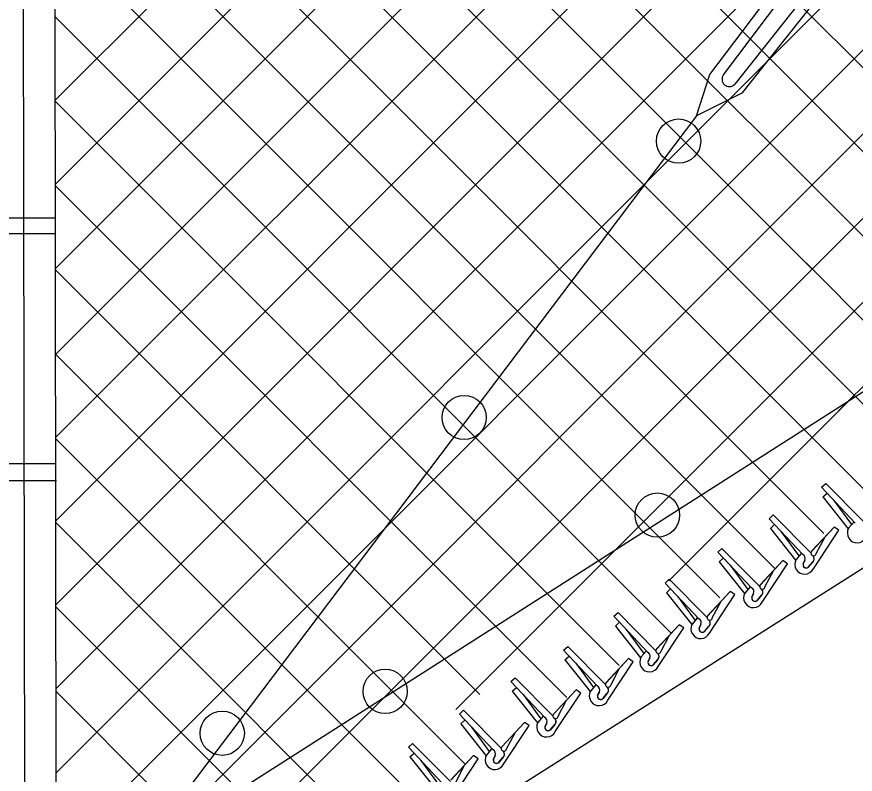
# Model space of a CAD drawing. Extents: x 0 to 2.85, y -0.1 to 1.83.
# Drawn here: x 1.4984 to 1.5787, y 1.3094 to 1.3819 of the extents above; entities that cross this region are included whole.
import ezdxf

# ---------------------------------------------------------------- set-up
doc = ezdxf.new("R2010")
doc.units = 0
for name, color, linetype in [('sb_Chainlink Fence', 7, 'Continuous'), ('sb_Earth', 7, 'Continuous'), ('sb_Existing Structural Steel', 7, 'Continuous')]:
    doc.layers.add(name, color=color, linetype=linetype)

msp = doc.modelspace()

# ---------------------------------------------------------------- linework, layer by layer
at = {"layer": 'sb_Chainlink Fence'}
for p, q in [((1.5021511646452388, 1.309499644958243), (1.778992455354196, 1.5863409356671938)), ((1.5021407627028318, 1.317550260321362), (1.7549012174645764, 1.570310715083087)), ((1.5021303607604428, 1.3256008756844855), (1.7350882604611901, 1.5585587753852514)), ((1.5021199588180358, 1.3336514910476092), (1.7128050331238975, 1.5443365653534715)), ((1.50211107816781, 1.3416042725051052), (1.6952105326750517, 1.5347037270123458)), ((1.5021034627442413, 1.3495583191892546), (1.6714217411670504, 1.518876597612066)), ((1.5020887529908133, 1.3578033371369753), (1.6428690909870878, 1.498583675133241)), ((1.502078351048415, 1.365853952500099), (1.6202965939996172, 1.4840721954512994)), ((1.5021615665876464, 1.3014490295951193), (1.668932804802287, 1.4682202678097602)), ((1.5020679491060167, 1.3739045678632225), (1.5954548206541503, 1.4672914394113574)), ((1.5021719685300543, 1.2933984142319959), (1.6690042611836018, 1.4602307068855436)), ((1.518645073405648, 1.3018105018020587), (1.6690757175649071, 1.4522411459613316)), ((1.5731104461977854, 1.348214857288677), (1.6691471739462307, 1.444251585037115)), ((1.5272943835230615, 1.4211440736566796), (1.6008882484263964, 1.3475502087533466)), ((1.535690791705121, 1.420760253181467), (1.6056001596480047, 1.350901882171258)), ((1.5257051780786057, 1.414585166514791), (1.591700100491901, 1.34867669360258)), ((1.5209081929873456, 1.411459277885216), (1.574563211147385, 1.3577629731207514)), ((1.516129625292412, 1.4081765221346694), (1.5855392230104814, 1.3387137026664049)), ((1.5112236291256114, 1.4049893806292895), (1.5811896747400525, 1.3350036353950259)), ((1.5064370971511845, 1.4017190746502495), (1.575720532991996, 1.332411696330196)), ((1.5020367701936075, 1.3980355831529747), (1.571030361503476, 1.3290419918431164)), ((1.5020471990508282, 1.3899641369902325), (1.565755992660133, 1.3262553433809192)), ((1.5020576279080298, 1.3818926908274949), (1.5611039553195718, 1.3228463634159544)), ((1.5771114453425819, 1.344154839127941), (1.6109328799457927, 1.3779762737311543)), ((1.5020680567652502, 1.3738212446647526), (1.556101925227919, 1.3197873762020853)), ((1.5020784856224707, 1.365749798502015), (1.5511000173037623, 1.3167282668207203)), ((1.5739986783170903, 1.3583279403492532), (1.590541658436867, 1.3417722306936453)), ((1.5020889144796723, 1.3576783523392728), (1.54275491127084, 1.3170123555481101)), ((1.502099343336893, 1.3496069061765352), (1.5413933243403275, 1.310312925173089)), ((1.540462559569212, 1.315566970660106), (1.5745449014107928, 1.3496493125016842)), ((1.560862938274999, 1.3279063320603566), (1.5786319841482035, 1.3456753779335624)), ((1.5021097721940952, 1.341535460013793), (1.5362360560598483, 1.307409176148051)), ((1.575490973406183, 1.336846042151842), (1.5758871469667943, 1.3372042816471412)), ((1.5787127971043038, 1.333416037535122), (1.575490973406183, 1.336846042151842)), ((1.5795106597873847, 1.3335577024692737), (1.5758871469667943, 1.3372042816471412)), ((1.5756243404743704, 1.3359199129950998), (1.5760205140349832, 1.336278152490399)), ((1.5756243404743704, 1.3359199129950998), (1.5780339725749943, 1.332882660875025)), ((1.5766630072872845, 1.335586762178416), (1.5783576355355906, 1.3332750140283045)), ((1.5704579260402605, 1.3338435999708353), (1.570854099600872, 1.3342018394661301)), ((1.5744776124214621, 1.3305552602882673), (1.570854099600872, 1.3342018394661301)), ((1.502120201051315, 1.3334640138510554), (1.531778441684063, 1.3038057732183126)), ((1.5736797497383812, 1.330413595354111), (1.5704579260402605, 1.3338435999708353)), ((1.5785711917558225, 1.333502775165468), (1.5780794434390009, 1.3329239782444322)), ((1.5785777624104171, 1.3335117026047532), (1.5780819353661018, 1.332926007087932)), ((1.5705912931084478, 1.3329174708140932), (1.5709874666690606, 1.3332757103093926)), ((1.5705912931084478, 1.3329174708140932), (1.573000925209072, 1.3298802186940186)), ((1.571629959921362, 1.3325843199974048), (1.5733245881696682, 1.3302725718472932)), ((1.576694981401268, 1.3330398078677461), (1.574522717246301, 1.3307047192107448)), ((1.576694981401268, 1.3330398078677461), (1.574536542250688, 1.330718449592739)), ((1.5747002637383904, 1.3290483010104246), (1.5771406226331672, 1.3327346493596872)), ((1.5771406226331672, 1.3327346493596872), (1.576694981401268, 1.3330398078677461)), ((1.5780454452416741, 1.3328579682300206), (1.5780143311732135, 1.3327851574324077)), ((1.5780819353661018, 1.332926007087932), (1.5780454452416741, 1.3328579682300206)), ((1.574979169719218, 1.3305035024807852), (1.5757924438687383, 1.332054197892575)), ((1.5655471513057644, 1.3306440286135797), (1.5659433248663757, 1.3310022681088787)), ((1.5695668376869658, 1.327355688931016), (1.5659433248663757, 1.3310022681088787)), ((1.568768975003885, 1.3272140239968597), (1.5655471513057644, 1.3306440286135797)), ((1.5735381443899, 1.3305003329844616), (1.5730463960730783, 1.3299215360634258)), ((1.5735447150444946, 1.3305092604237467), (1.5730488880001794, 1.3299235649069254)), ((1.5656805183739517, 1.329717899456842), (1.5660766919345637, 1.3300761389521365)), ((1.5656805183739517, 1.329717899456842), (1.568090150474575, 1.3266806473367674)), ((1.5667191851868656, 1.3293847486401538), (1.568413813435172, 1.327073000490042)), ((1.5717842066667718, 1.3298402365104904), (1.569611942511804, 1.3275051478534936)), ((1.5717842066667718, 1.3298402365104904), (1.5696257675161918, 1.3275188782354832)), ((1.5697894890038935, 1.3258487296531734), (1.572229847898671, 1.329535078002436)), ((1.572229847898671, 1.329535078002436), (1.5717842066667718, 1.3298402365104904)), ((1.5730123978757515, 1.3298555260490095), (1.572981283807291, 1.3297827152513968)), ((1.5730488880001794, 1.3299235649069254), (1.5730123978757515, 1.3298555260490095)), ((1.5737270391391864, 1.329519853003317), (1.5738909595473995, 1.3298739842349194)), ((1.5738903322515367, 1.329861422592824), (1.573727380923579, 1.3295278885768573)), ((1.5746533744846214, 1.329717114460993), (1.5742076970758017, 1.3291905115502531)), ((1.5742488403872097, 1.3292337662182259), (1.5746533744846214, 1.329717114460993)), ((1.570068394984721, 1.327303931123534), (1.570881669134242, 1.3288546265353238)), ((1.5605022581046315, 1.3276779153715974), (1.5608984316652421, 1.3280361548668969)), ((1.5645219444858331, 1.324389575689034), (1.5608984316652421, 1.3280361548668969)), ((1.5637240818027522, 1.3242479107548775), (1.5605022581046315, 1.3276779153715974)), ((1.5606356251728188, 1.3267517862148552), (1.561031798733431, 1.3271100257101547)), ((1.5686273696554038, 1.3273007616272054), (1.568135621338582, 1.3267219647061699)), ((1.5686339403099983, 1.3273096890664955), (1.568138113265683, 1.3267239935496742)), ((1.5606356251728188, 1.3267517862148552), (1.5630452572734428, 1.3237145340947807)), ((1.561674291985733, 1.3264186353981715), (1.563368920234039, 1.3241068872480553)), ((1.566739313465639, 1.3268741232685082), (1.5645670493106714, 1.324539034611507)), ((1.566739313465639, 1.3268741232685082), (1.564580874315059, 1.324552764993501)), ((1.5647445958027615, 1.3228826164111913), (1.5671849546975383, 1.326568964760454)), ((1.5671849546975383, 1.326568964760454), (1.566739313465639, 1.3268741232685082)), ((1.5681016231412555, 1.326655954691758), (1.5680705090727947, 1.3265831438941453)), ((1.568138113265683, 1.3267239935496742), (1.5681016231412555, 1.326655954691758)), ((1.5688162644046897, 1.3263202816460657), (1.5689801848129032, 1.3266744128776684)), ((1.5689795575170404, 1.326661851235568), (1.568816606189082, 1.326328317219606)), ((1.5697425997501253, 1.3265175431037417), (1.5692969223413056, 1.325990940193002)), ((1.5693380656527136, 1.3260341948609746), (1.5697425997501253, 1.3265175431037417)), ((1.5021306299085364, 1.325392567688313), (1.5266596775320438, 1.3008635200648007)), ((1.565023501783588, 1.324337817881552), (1.565836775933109, 1.3258885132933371)), ((1.5555984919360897, 1.324493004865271), (1.555994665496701, 1.3248512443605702)), ((1.559618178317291, 1.3212046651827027), (1.555994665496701, 1.3248512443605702)), ((1.5588203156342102, 1.3210630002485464), (1.5555984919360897, 1.324493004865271)), ((1.555731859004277, 1.3235668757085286), (1.5561280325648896, 1.323925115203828)), ((1.5630932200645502, 1.3237578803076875), (1.5630567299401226, 1.3236898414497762)), ((1.563582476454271, 1.3243346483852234), (1.5630907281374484, 1.3237558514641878)), ((1.5635890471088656, 1.3243435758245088), (1.5630932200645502, 1.3237578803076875)), ((1.5637713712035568, 1.3233541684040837), (1.5639352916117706, 1.3237082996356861)), ((1.555731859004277, 1.3235668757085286), (1.558141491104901, 1.320529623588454)), ((1.5567705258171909, 1.3232337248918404), (1.5584651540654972, 1.3209219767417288)), ((1.561835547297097, 1.3236892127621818), (1.5596632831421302, 1.3213541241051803)), ((1.561835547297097, 1.3236892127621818), (1.559677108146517, 1.3213678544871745)), ((1.5598408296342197, 1.31969770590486), (1.5622811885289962, 1.3233840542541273)), ((1.5622811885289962, 1.3233840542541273), (1.561835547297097, 1.3236892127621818)), ((1.5630567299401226, 1.3236898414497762), (1.5630256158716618, 1.3236170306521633)), ((1.5639346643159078, 1.3236957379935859), (1.5637717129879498, 1.323362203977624)), ((1.5646977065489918, 1.3235514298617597), (1.5642520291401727, 1.3230248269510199)), ((1.5642931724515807, 1.323068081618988), (1.5646977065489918, 1.3235514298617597)), ((1.5601197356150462, 1.3211529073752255), (1.5609330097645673, 1.3227036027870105)), ((1.5507695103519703, 1.3212563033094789), (1.5511656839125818, 1.321614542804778)), ((1.5547891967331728, 1.3179679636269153), (1.5511656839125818, 1.321614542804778)), ((1.553991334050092, 1.317826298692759), (1.5507695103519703, 1.3212563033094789)), ((1.5509028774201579, 1.3203301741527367), (1.5512990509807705, 1.320688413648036)), ((1.5581529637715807, 1.3205049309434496), (1.55812184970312, 1.3204321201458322)), ((1.5581894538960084, 1.3205729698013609), (1.5581529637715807, 1.3205049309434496)), ((1.5586787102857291, 1.321149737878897), (1.5581869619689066, 1.3205709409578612)), ((1.5586852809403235, 1.3211586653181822), (1.5581894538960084, 1.3205729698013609)), ((1.5588676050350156, 1.3201692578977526), (1.5590315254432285, 1.3205233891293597)), ((1.5590308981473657, 1.3205108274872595), (1.558867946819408, 1.3201772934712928)), ((1.5509028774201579, 1.3203301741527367), (1.5533125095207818, 1.317292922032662)), ((1.5519415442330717, 1.319997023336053), (1.553636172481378, 1.3176852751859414)), ((1.557006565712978, 1.3204525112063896), (1.5548343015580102, 1.3181174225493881)), ((1.557006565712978, 1.3204525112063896), (1.554848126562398, 1.3181311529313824)), ((1.5550118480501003, 1.3164610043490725), (1.557452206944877, 1.3201473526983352)), ((1.557452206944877, 1.3201473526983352), (1.557006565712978, 1.3204525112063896)), ((1.5597939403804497, 1.320366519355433), (1.5593482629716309, 1.3198399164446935)), ((1.559389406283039, 1.3198831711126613), (1.5597939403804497, 1.320366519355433)), ((1.555290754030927, 1.3179162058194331), (1.5561040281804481, 1.319466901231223)), ((1.5457293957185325, 1.3182591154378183), (1.546125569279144, 1.3186173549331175)), ((1.5489512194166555, 1.3148291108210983), (1.5457293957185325, 1.3182591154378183)), ((1.5497490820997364, 1.314970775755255), (1.546125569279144, 1.3186173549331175)), ((1.502141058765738, 1.3173211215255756), (1.5215409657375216, 1.2979212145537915)), ((1.5458627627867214, 1.317332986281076), (1.5462589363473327, 1.3176912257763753)), ((1.5458627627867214, 1.317332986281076), (1.5482723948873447, 1.3142957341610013)), ((1.5519664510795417, 1.317455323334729), (1.549794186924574, 1.3151202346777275)), ((1.5519664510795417, 1.317455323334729), (1.5498080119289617, 1.3151339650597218)), ((1.5524120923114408, 1.3171501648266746), (1.5519664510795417, 1.317455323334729)), ((1.5533604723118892, 1.3173362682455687), (1.5533239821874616, 1.3172682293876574)), ((1.5538497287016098, 1.3179130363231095), (1.5533579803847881, 1.317334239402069)), ((1.553856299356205, 1.31792196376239), (1.5533604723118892, 1.3173362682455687)), ((1.5540386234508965, 1.3169325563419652), (1.5542025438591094, 1.3172866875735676)), ((1.5469014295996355, 1.3169998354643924), (1.5485960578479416, 1.3146880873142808)), ((1.549971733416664, 1.3134638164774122), (1.5524120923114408, 1.3171501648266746)), ((1.5533239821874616, 1.3172682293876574), (1.5532928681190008, 1.3171954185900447)), ((1.5542019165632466, 1.3172741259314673), (1.5540389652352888, 1.3169405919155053)), ((1.5549649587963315, 1.317129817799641), (1.5545192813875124, 1.316603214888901)), ((1.5545604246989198, 1.3166464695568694), (1.5549649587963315, 1.317129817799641)), ((1.5502506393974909, 1.3149190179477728), (1.5510639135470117, 1.316469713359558)), ((1.5407912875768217, 1.315134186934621), (1.5411874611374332, 1.3154924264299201)), ((1.5440131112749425, 1.311704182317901), (1.5407912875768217, 1.315134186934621)), ((1.544810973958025, 1.3118458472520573), (1.5411874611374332, 1.3154924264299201)), ((1.5488096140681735, 1.314915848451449), (1.5483178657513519, 1.3143370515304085)), ((1.5488161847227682, 1.3149247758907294), (1.5483203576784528, 1.3143390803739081)), ((1.5409246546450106, 1.3142080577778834), (1.5413208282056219, 1.314566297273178)), ((1.5409246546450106, 1.3142080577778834), (1.5433342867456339, 1.3111708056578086)), ((1.5470283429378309, 1.3143303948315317), (1.5448560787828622, 1.3119953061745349)), ((1.5470283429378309, 1.3143303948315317), (1.5448699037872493, 1.3120090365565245)), ((1.54747398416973, 1.3140252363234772), (1.5470283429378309, 1.3143303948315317)), ((1.5482838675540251, 1.3142710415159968), (1.5482527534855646, 1.3141982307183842)), ((1.5483203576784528, 1.3143390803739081), (1.5482838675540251, 1.3142710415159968)), ((1.5489985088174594, 1.3139353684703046), (1.5491624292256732, 1.314289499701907)), ((1.5491618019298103, 1.3142769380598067), (1.5489988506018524, 1.313943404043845)), ((1.549924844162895, 1.3141326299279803), (1.5494791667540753, 1.3136060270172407)), ((1.5495203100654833, 1.3136492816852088), (1.549924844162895, 1.3141326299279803)), ((1.5419633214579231, 1.313874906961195), (1.5436579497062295, 1.3115631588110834)), ((1.5450336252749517, 1.3103388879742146), (1.54747398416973, 1.3140252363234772)), ((1.5453125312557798, 1.3117940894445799), (1.5461258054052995, 1.313344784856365)), ((1.5359183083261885, 1.3119610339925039), (1.536314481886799, 1.3123192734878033)), ((1.5391401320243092, 1.308531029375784), (1.5359183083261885, 1.3119610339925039)), ((1.5399379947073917, 1.3086726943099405), (1.536314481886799, 1.3123192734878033)), ((1.5438715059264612, 1.3117909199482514), (1.5433797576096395, 1.3112121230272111)), ((1.5438780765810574, 1.3117998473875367), (1.543382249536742, 1.3112141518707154)), ((1.5360516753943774, 1.3110349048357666), (1.5364478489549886, 1.3113931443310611)), ((1.5360516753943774, 1.3110349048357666), (1.5384613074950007, 1.3079976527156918)), ((1.542155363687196, 1.3111572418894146), (1.5399830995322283, 1.3088221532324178)), ((1.542155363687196, 1.3111572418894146), (1.539996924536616, 1.3088358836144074)), ((1.5426010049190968, 1.3108520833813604), (1.542155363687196, 1.3111572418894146)), ((1.543345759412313, 1.3111461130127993), (1.5433146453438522, 1.3110733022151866)), ((1.543382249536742, 1.3112141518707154), (1.543345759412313, 1.3111461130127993)), ((1.544060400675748, 1.3108104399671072), (1.5442243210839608, 1.3111645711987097)), ((1.5442236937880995, 1.311152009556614), (1.5440607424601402, 1.3108184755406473)), ((1.5449867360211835, 1.311007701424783), (1.544541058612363, 1.3104810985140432)), ((1.5445822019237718, 1.310524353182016), (1.5449867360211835, 1.311007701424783)), ((1.53709034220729, 1.310701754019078), (1.5387849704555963, 1.3083900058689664)), ((1.5401606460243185, 1.3071657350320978), (1.5426010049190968, 1.3108520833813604)), ((1.5404395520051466, 1.3086209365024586), (1.5412528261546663, 1.3101716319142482))]:
    msp.add_line(p, q, dxfattribs=at)
for centre, radius, start, end in [((1.5788952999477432, 1.3324663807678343), 0.0009354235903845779, 150.71281129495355, 333.6194641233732), ((1.5735033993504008, 1.3300337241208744), 0.0004188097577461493, 336.42296563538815, 65.09751420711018), ((1.5747272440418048, 1.330547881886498), 0.0002558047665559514, 138.96114269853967, 350.00923971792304), ((1.574383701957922, 1.3300002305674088), 0.00039099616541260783, 313.60686611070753, 52.174038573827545), ((1.5743942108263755, 1.330000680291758), 0.00038439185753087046, 320.1413408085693, 52.94493342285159), ((1.5738622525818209, 1.329463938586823), 0.0009354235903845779, 150.71281129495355, 333.6194641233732), ((1.574015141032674, 1.3294269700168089), 0.0003049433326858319, 160.6740382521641, 309.1570792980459), ((1.5740162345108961, 1.329428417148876), 0.0003033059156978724, 162.454436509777, 320.07648952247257), ((1.5685926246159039, 1.3268341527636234), 0.0004188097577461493, 336.42296563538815, 65.09751420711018), ((1.5698164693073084, 1.3273483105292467), 0.0002558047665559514, 138.96114269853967, 350.00923971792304), ((1.5694729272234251, 1.3268006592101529), 0.00039099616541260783, 313.60686611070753, 52.174038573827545), ((1.5694834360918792, 1.326801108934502), 0.00038439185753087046, 320.1413408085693, 52.94493342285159), ((1.568951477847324, 1.326264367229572), 0.0009354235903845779, 150.71281129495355, 333.6194641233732), ((1.5691043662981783, 1.326227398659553), 0.0003049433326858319, 160.6740382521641, 309.1570792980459), ((1.5691054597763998, 1.3262288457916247), 0.0003033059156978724, 162.454436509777, 320.07648952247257), ((1.5647715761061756, 1.32438219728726), 0.0002558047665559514, 138.96114269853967, 350.00923971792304), ((1.563906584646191, 1.3232982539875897), 0.0009354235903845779, 150.71281129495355, 333.6194641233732), ((1.5635477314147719, 1.3238680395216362), 0.0004188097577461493, 336.42296563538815, 65.09751420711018), ((1.5644280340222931, 1.3238345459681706), 0.00039099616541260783, 313.60686611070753, 52.174038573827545), ((1.5644385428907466, 1.32383499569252), 0.00038439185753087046, 320.1413408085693, 52.94493342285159), ((1.5640594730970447, 1.3232612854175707), 0.0003049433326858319, 160.6740382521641, 309.1570792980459), ((1.564060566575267, 1.3232627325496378), 0.0003033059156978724, 162.454436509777, 320.07648952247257), ((1.5598678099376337, 1.3211972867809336), 0.0002558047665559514, 138.96114269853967, 350.00923971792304), ((1.5590028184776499, 1.3201133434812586), 0.0009354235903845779, 150.71281129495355, 333.6194641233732), ((1.5586439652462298, 1.32068312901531), 0.0004188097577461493, 336.42296563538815, 65.09751420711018), ((1.5595242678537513, 1.3206496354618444), 0.00039099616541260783, 313.60686611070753, 52.174038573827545), ((1.5595347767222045, 1.3206500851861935), 0.00038439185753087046, 320.1413408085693, 52.94493342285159), ((1.559155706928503, 1.3200763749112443), 0.0003049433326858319, 160.6740382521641, 309.1570792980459), ((1.559156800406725, 1.3200778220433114), 0.0003033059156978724, 162.454436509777, 320.07648952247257), ((1.5550388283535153, 1.3179605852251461), 0.0002558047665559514, 138.96114269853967, 350.00923971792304), ((1.55417383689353, 1.3168766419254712), 0.0009354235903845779, 150.71281129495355, 333.6194641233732), ((1.5538149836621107, 1.3174464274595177), 0.0004188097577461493, 336.42296563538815, 65.09751420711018), ((1.5546952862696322, 1.317412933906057), 0.00039099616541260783, 313.60686611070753, 52.174038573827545), ((1.5547057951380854, 1.317413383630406), 0.00038439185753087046, 320.1413408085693, 52.94493342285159), ((1.5543267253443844, 1.3168396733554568), 0.0003049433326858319, 160.6740382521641, 309.1570792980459), ((1.554327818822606, 1.3168411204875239), 0.0003033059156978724, 162.454436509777, 320.07648952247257), ((1.549998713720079, 1.3149633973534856), 0.0002558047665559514, 138.96114269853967, 350.00923971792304), ((1.5491337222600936, 1.3138794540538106), 0.0009354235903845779, 150.71281129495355, 333.6194641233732), ((1.5487748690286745, 1.314449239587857), 0.0004188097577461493, 336.42296563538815, 65.09751420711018), ((1.5496551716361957, 1.3144157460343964), 0.00039099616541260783, 313.60686611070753, 52.174038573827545), ((1.5496656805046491, 1.3144161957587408), 0.00038439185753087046, 320.1413408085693, 52.94493342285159), ((1.5492866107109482, 1.3138424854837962), 0.0003049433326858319, 160.6740382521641, 309.1570792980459), ((1.5492877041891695, 1.3138439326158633), 0.0003033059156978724, 162.454436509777, 320.07648952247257), ((1.543836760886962, 1.3113243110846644), 0.0004188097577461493, 336.42296563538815, 65.09751420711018), ((1.5450606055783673, 1.3118384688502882), 0.0002558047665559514, 138.96114269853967, 350.00923971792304), ((1.5441956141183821, 1.3107545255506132), 0.0009354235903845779, 150.71281129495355, 333.6194641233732), ((1.544717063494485, 1.3112908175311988), 0.00039099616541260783, 313.60686611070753, 52.174038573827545), ((1.5447275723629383, 1.3112912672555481), 0.00038439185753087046, 320.1413408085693, 52.94493342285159), ((1.5443485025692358, 1.3107175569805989), 0.0003049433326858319, 160.6740382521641, 309.1570792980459), ((1.5443495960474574, 1.310719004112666), 0.0003033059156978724, 162.454436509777, 320.07648952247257)]:
    msp.add_arc(centre, radius, start, end, dxfattribs=at)
at = {"layer": 'sb_Earth'}
msp.add_line((1.5044215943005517, 1.2815901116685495), (1.7823218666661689, 1.4576319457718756), dxfattribs=at)
at = {"layer": 'sb_Existing Structural Steel'}
for p, q in [((1.5021906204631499, 1.296704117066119), (1.7742550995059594, 1.4702761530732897)), ((1.499188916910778, 1.2890709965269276), (1.4990101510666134, 1.4061200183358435)), ((1.502205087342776, 1.2890709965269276), (1.5020263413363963, 1.4061070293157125)), ((1.5647695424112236, 1.3763642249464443), (1.5713729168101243, 1.3851085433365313)), ((1.5661006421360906, 1.3763570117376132), (1.5719037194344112, 1.3840415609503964)), ((1.5731538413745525, 1.3829889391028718), (1.5671671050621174, 1.3754380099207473)), ((1.5742912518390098, 1.382698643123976), (1.5678482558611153, 1.3745722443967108)), ((1.5634924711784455, 1.3724082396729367), (1.5647695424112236, 1.3763642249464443)), ((1.5678482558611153, 1.3745722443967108), (1.5634924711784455, 1.3724082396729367)), ((1.5634924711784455, 1.3724082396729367), (1.5021697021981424, 1.2912934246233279)), ((1.5020609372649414, 1.3626095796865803), (1.4867115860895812, 1.3626095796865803)), ((1.50210965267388, 1.361110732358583), (1.4868213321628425, 1.361110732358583)), ((1.5021233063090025, 1.3390852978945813), (1.4867316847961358, 1.3390852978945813)), ((1.5021842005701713, 1.3374721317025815), (1.486787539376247, 1.3374721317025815))]:
    msp.add_line(p, q, dxfattribs=at)
for centre in [(1.5617950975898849, 1.3699981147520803), (1.5412527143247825, 1.3435317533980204), (1.5597563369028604, 1.3341867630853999), (1.5336805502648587, 1.3173105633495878), (1.5180769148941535, 1.313293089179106)]:
    msp.add_circle(centre, 0.0021204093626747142, dxfattribs=at)
msp.add_arc((1.5666507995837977, 1.3759186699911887), 0.0007031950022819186, 140.44270297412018, 317.1442526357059, dxfattribs=at)

doc.saveas('drawing.dxf')
